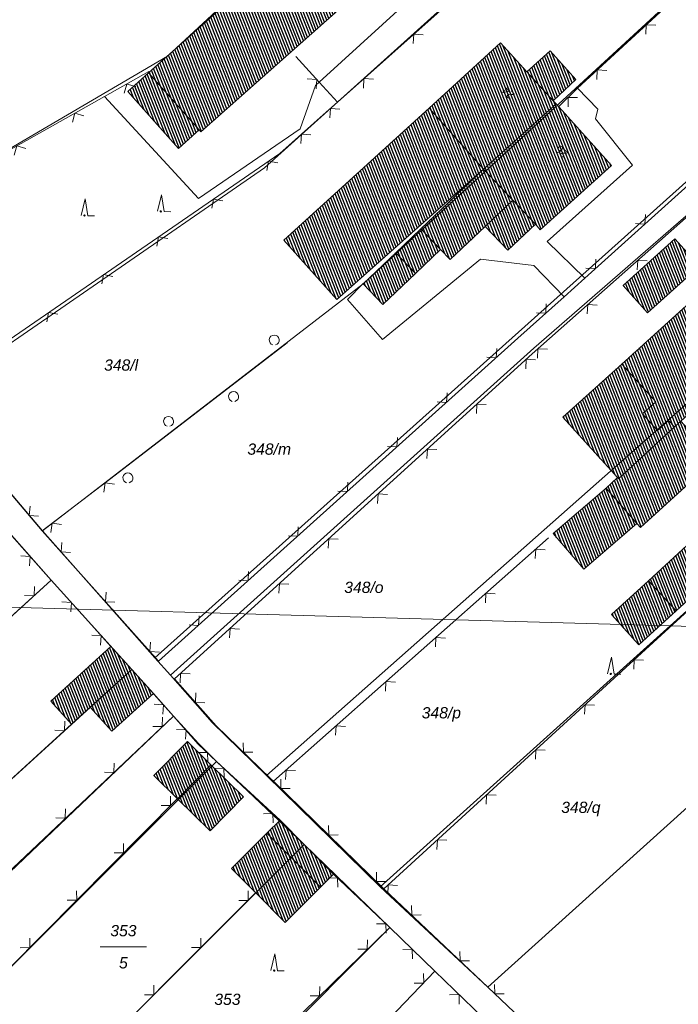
# Model space of a CAD drawing. Header units: metres. Extents: x 345144 to 348639, y 5629211 to 5635235.
# Tile 850 of 1056: x 347564 to 347614, y 5630667 to 5630741. Entities that reach past the tile are written whole.
import ezdxf
from ezdxf.enums import TextEntityAlignment as Align

# ---------------------------------------------------------------- set-up
doc = ezdxf.new("R2010")
doc.units = ezdxf.units.M
doc.header["$MEASUREMENT"] = 0
for name, color, linetype in [('081-083 Topographie', 7, 'Continuous'), ('AX Flurstück', 7, 'Continuous'), ('AX Gebäude', 7, 'Continuous'), ('Blatt', 7, 'Continuous'), ('Definitionslinie', 7, 'Continuous'), ('Präsentationsobjekt -Text (punktförmig)', 7, 'Continuous')]:
    doc.layers.add(name, color=color, linetype=linetype)
doc.styles.add('ARIAL', font='arial.ttf', dxfattribs={"height": 1})
doc.styles.add('ARIALIT', font='ariali.ttf', dxfattribs={"height": 1})
pattern_1 = [(111.5294117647, (0, 0), (-0.186045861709, -0.07339575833), [])]

# ---------------------------------------------------------------- blocks, each defined once
blk = doc.blocks.new('alk_7200_nrwx2')
at = {"true_color": 0x2e2e2e}
h = blk.add_hatch(color=250, dxfattribs=at)
edge = h.paths.add_edge_path(flags=0)
edge.add_arc((-0.020544, -0.388118), 0.055525, 180, 360, ccw=False)
edge.add_arc((-0.020544, -0.388118), 0.055525, 0, 180, ccw=False)
at = {"color": 250, "lineweight": 5, "true_color": 0x2e2e2e, "flags": 128}
blk.add_lwpolyline([(-0.298168, -0.388118), (-0.020544, 1), (0.257079, -0.388118), (0.812326, -0.388118)], dxfattribs=at)
blk.add_lwpolyline([(-0.298168, -0.388118), (-0.020544, 1), (0.257079, -0.388118), (0.812326, -0.388118)], dxfattribs=at)
at = {"color": 250, "lineweight": 5, "true_color": 0x2e2e2e}
for start, end in [(0, 180), (180, 0)]:
    blk.add_arc((-0.020544, -0.388118), 0.055525, start, end, dxfattribs=at)

msp = doc.modelspace()

# ---------------------------------------------------------------- hatches: boundary and pattern name
at = {"layer": 'AX Gebäude', "true_color": 0x4f4f4f}
h = msp.add_hatch(dxfattribs=at)
h.set_pattern_fill('_USER', color=251, scale=0.2, angle=111.52941176, style=0, pattern_type=0)
h.set_pattern_definition(pattern_1)
h.paths.add_polyline_path([(347588.297, 5630741.316), (347578.019, 5630732.202), (347577.893, 5630732.345), (347574.085, 5630736.615), (347580.206, 5630742.074), (347584.337, 5630745.757)], flags=0)
h = msp.add_hatch(dxfattribs=at)
h.set_pattern_fill('_USER', color=251, scale=0.2, angle=111.52941176, style=0, pattern_type=0)
h.set_pattern_definition(pattern_1)
h.paths.add_polyline_path([(347595.136, 5630733.968), (347600.471, 5630738.861), (347602.447, 5630736.708), (347604.416, 5630734.529), (347604.643, 5630734.3), (347599.2, 5630729.391)], flags=0)
h = msp.add_hatch(dxfattribs=at)
h.set_pattern_fill('_USER', color=251, scale=0.2, angle=111.52941176, style=0, pattern_type=0)
h.set_pattern_definition(pattern_1)
h.paths.add_polyline_path([(347604.193, 5630738.265), (347606.109, 5630736.117), (347604.416, 5630734.529), (347602.447, 5630736.708)], flags=0)
h = msp.add_hatch(dxfattribs=at)
h.set_pattern_fill('_USER', color=251, scale=0.2, angle=111.52941176, style=0, pattern_type=0)
h.set_pattern_definition(pattern_1)
h.paths.add_polyline_path([(347574.085, 5630736.615), (347577.893, 5630732.345), (347576.336, 5630730.956), (347572.528, 5630735.226)], flags=0)
h = msp.add_hatch(dxfattribs=at)
h.set_pattern_fill('_USER', color=251, scale=0.2, angle=111.52941176, style=0, pattern_type=0)
h.set_pattern_definition(pattern_1)
h.paths.add_polyline_path([(347603.096, 5630725.291), (347601.395, 5630727.082), (347599.2, 5630729.391), (347604.643, 5630734.3), (347608.802, 5630729.689), (347603.439, 5630724.85)], flags=0)
h = msp.add_hatch(dxfattribs=at)
h.set_pattern_fill('_USER', color=251, scale=0.2, angle=111.52941176, style=0, pattern_type=0)
h.set_pattern_definition(pattern_1)
h.paths.add_polyline_path([(347599.2, 5630729.391), (347588.208, 5630719.626), (347584.239, 5630724.071), (347595.136, 5630733.968)], flags=0)
h = msp.add_hatch(dxfattribs=at)
h.set_pattern_fill('_USER', color=251, scale=0.2, angle=111.52941176, style=0, pattern_type=0)
h.set_pattern_definition(pattern_1)
h.paths.add_polyline_path([(347594.509, 5630724.933), (347599.2, 5630729.391), (347601.395, 5630727.082), (347599.324, 5630725.115), (347596.703, 5630722.625), (347595.98, 5630723.385)], flags=0)
h = msp.add_hatch(dxfattribs=at)
h.set_pattern_fill('_USER', color=251, scale=0.2, angle=111.52941176, style=0, pattern_type=0)
h.set_pattern_definition(pattern_1)
h.paths.add_polyline_path([(347601.395, 5630727.082), (347603.096, 5630725.291), (347601.026, 5630723.324), (347599.324, 5630725.115)], flags=0)
h = msp.add_hatch(dxfattribs=at)
h.set_pattern_fill('_USER', color=251, scale=0.2, angle=111.52941176, style=0, pattern_type=0)
h.set_pattern_definition(pattern_1)
h.paths.add_polyline_path([(347592.622, 5630723.137), (347594.509, 5630724.933), (347595.98, 5630723.385), (347594.094, 5630721.591)], flags=0)
h = msp.add_hatch(dxfattribs=at)
h.set_pattern_fill('_USER', color=251, scale=0.2, angle=111.52941176, style=0, pattern_type=0)
h.set_pattern_definition(pattern_1)
h.paths.add_polyline_path([(347609.658, 5630720.692), (347613.546, 5630724.174), (347615.382, 5630722.123), (347611.494, 5630718.641)], flags=0)
h = msp.add_hatch(dxfattribs=at)
h.set_pattern_fill('_USER', color=251, scale=0.2, angle=111.52941176, style=0, pattern_type=0)
h.set_pattern_definition(pattern_1)
h.paths.add_polyline_path([(347594.094, 5630721.591), (347591.649, 5630719.264), (347590.177, 5630720.81), (347592.622, 5630723.137)], flags=0)
h = msp.add_hatch(dxfattribs=at)
h.set_pattern_fill('_USER', color=251, scale=0.2, angle=111.52941176, style=0, pattern_type=0)
h.set_pattern_definition(pattern_1)
h.paths.add_polyline_path([(347609.563, 5630714.802), (347616.575, 5630721.136), (347620.687, 5630716.592), (347613.99, 5630710.525), (347613.504, 5630710.087), (347613.064, 5630710.577), (347612.23, 5630709.828), (347611.125, 5630711.056), (347612.127, 5630711.958)], flags=0)
h = msp.add_hatch(dxfattribs=at)
h.set_pattern_fill('_USER', color=251, scale=0.2, angle=111.52941176, style=0, pattern_type=0)
h.set_pattern_definition(pattern_1)
h.paths.add_polyline_path([(347609.234, 5630706.288), (347605.135, 5630710.807), (347609.563, 5630714.802), (347612.127, 5630711.958), (347611.125, 5630711.056), (347612.23, 5630709.828), (347613.064, 5630710.577), (347613.504, 5630710.087), (347609.329, 5630706.201)], flags=0)
h = msp.add_hatch(dxfattribs=at)
h.set_pattern_fill('_USER', color=251, scale=0.2, angle=111.52941176, style=0, pattern_type=0)
h.set_pattern_definition(pattern_1)
h.paths.add_polyline_path([(347609.234, 5630706.288), (347609.329, 5630706.201), (347613.504, 5630710.087), (347613.99, 5630710.525), (347618.174, 5630705.898), (347616.735, 5630704.591), (347615.151, 5630706.34), (347610.961, 5630702.553), (347610.695, 5630702.855), (347608.381, 5630705.497)], flags=0)
h = msp.add_hatch(dxfattribs=at)
h.set_pattern_fill('_USER', color=251, scale=0.2, angle=111.52941176, style=0, pattern_type=0)
h.set_pattern_definition(pattern_1)
h.paths.add_polyline_path([(347610.695, 5630702.855), (347606.72, 5630699.422), (347604.42, 5630702.089), (347608.381, 5630705.497)], flags=0)
h = msp.add_hatch(dxfattribs=at)
h.set_pattern_fill('_USER', color=251, scale=0.2, angle=111.52941176, style=0, pattern_type=0)
h.set_pattern_definition(pattern_1)
h.paths.add_polyline_path([(347611.575, 5630698.552), (347615.703, 5630702.362), (347617.784, 5630700.089), (347613.631, 5630696.303)], flags=0)
h = msp.add_hatch(dxfattribs=at)
h.set_pattern_fill('_USER', color=251, scale=0.2, angle=111.52941176, style=0, pattern_type=0)
h.set_pattern_definition(pattern_1)
h.paths.add_polyline_path([(347608.805, 5630696.029), (347611.575, 5630698.552), (347613.631, 5630696.303), (347610.831, 5630693.749)], flags=0)
h = msp.add_hatch(dxfattribs=at)
h.set_pattern_fill('_USER', color=251, scale=0.2, angle=111.52941176, style=0, pattern_type=0)
h.set_pattern_definition(pattern_1)
h.paths.add_polyline_path([(347566.752, 5630689.538), (347571.259, 5630693.637), (347572.83, 5630691.91), (347569.719, 5630689.081), (347568.322, 5630687.811)], flags=0)
h = msp.add_hatch(dxfattribs=at)
h.set_pattern_fill('_USER', color=251, scale=0.2, angle=111.52941176, style=0, pattern_type=0)
h.set_pattern_definition(pattern_1)
h.paths.add_polyline_path([(347569.719, 5630689.081), (347572.83, 5630691.91), (347574.457, 5630690.121), (347571.346, 5630687.292)], flags=0)
h = msp.add_hatch(dxfattribs=at)
h.set_pattern_fill('_USER', color=251, scale=0.2, angle=111.52941176, style=0, pattern_type=0)
h.set_pattern_definition(pattern_1)
h.paths.add_polyline_path([(347576.246, 5630682.225), (347574.486, 5630683.958), (347576.998, 5630686.507), (347578.757, 5630684.774)], flags=0)
h = msp.add_hatch(dxfattribs=at)
h.set_pattern_fill('_USER', color=251, scale=0.2, angle=111.52941176, style=0, pattern_type=0)
h.set_pattern_definition(pattern_1)
h.paths.add_polyline_path([(347578.757, 5630684.774), (347581.208, 5630682.359), (347578.697, 5630679.81), (347576.246, 5630682.225)], flags=0)
h = msp.add_hatch(dxfattribs=at)
h.set_pattern_fill('_USER', color=251, scale=0.2, angle=111.52941176, style=0, pattern_type=0)
h.set_pattern_definition(pattern_1)
h.paths.add_polyline_path([(347582.967, 5630679.635), (347583.946, 5630680.609), (347585.756, 5630678.787), (347584.777, 5630677.814)], flags=0)
h = msp.add_hatch(dxfattribs=at)
h.set_pattern_fill('_USER', color=251, scale=0.2, angle=111.52941176, style=0, pattern_type=0)
h.set_pattern_definition(pattern_1)
h.paths.add_polyline_path([(347582.118, 5630675.171), (347580.307, 5630676.992), (347582.967, 5630679.635), (347584.777, 5630677.814)], flags=0)
h = msp.add_hatch(dxfattribs=at)
h.set_pattern_fill('_USER', color=251, scale=0.2, angle=111.52941176, style=0, pattern_type=0)
h.set_pattern_definition(pattern_1)
h.paths.add_polyline_path([(347585.756, 5630678.787), (347587.96, 5630676.57), (347586.981, 5630675.597), (347584.777, 5630677.814)], flags=0)
h = msp.add_hatch(dxfattribs=at)
h.set_pattern_fill('_USER', color=251, scale=0.2, angle=111.52941176, style=0, pattern_type=0)
h.set_pattern_definition(pattern_1)
h.paths.add_polyline_path([(347584.777, 5630677.814), (347586.981, 5630675.597), (347584.321, 5630672.954), (347582.118, 5630675.171)], flags=0)

# ---------------------------------------------------------------- linework, layer by layer
at = {"layer": '081-083 Topographie', "color": 7, "linetype": 'Continuous', "lineweight": 5, "flags": 128}
for points in [[(347570.791, 5630734.852), (347577.844, 5630727.2), (347577.844, 5630727.2), (347585.462, 5630732.424), (347585.462, 5630732.424), (347586.604, 5630735.666), (347586.604, 5630735.666), (347586.885, 5630735.923), (347586.885, 5630735.923), (347598.04, 5630746.118), (347598.04, 5630746.118), (347600.277, 5630755.212), (347600.277, 5630755.212), (347602.062, 5630758.109), (347602.062, 5630758.109), (347608.13, 5630763.623), (347608.13, 5630763.623), (347609.395, 5630763.592), (347609.395, 5630763.592), (347611.635, 5630765.502)], [(347604.837, 5630734.092), (347606.254, 5630735.478), (347606.254, 5630735.478), (347623.903, 5630751.747)], [(347588.256, 5630734.427), (347603.416, 5630747.932)], [(347583.444, 5630683.532), (347583.235, 5630683.736), (347583.235, 5630683.736), (347579.167, 5630687.686), (347579.167, 5630687.686), (347576.036, 5630691.196), (347576.036, 5630691.196), (347602.854, 5630715.571), (347602.854, 5630715.571), (347618.681, 5630729.571), (347618.681, 5630729.571), (347630.776, 5630740.463), (347630.776, 5630740.463), (347632.858, 5630738.149), (347632.858, 5630738.149), (347634.41, 5630736.434), (347634.41, 5630736.434), (347638.052, 5630732.388)], [(347585.128, 5630737.839), (347586.885, 5630735.923), (347586.885, 5630735.923), (347588.256, 5630734.427)], [(347548.916, 5630722.529), (347570.791, 5630734.852), (347570.791, 5630734.852), (347574.112, 5630736.712)], [(347606.254, 5630735.478), (347607.772, 5630733.888), (347607.772, 5630733.888), (347607.601, 5630733.166), (347607.601, 5630733.166), (347610.368, 5630729.713), (347610.368, 5630729.713), (347603.958, 5630723.974), (347603.958, 5630723.974), (347606.783, 5630721.228)], [(347557.509, 5630712.41), (347583.925, 5630730.587), (347583.925, 5630730.587), (347587.179, 5630733.471), (347587.179, 5630733.471), (347588.256, 5630734.427)], [(347591.737, 5630675.476), (347614.272, 5630696.089), (347614.272, 5630696.089), (347618.188, 5630699.671), (347618.188, 5630699.671), (347619.82, 5630701.135), (347619.82, 5630701.135), (347645.405, 5630724.113), (347645.405, 5630724.113), (347645.081, 5630724.479)], [(347590.176, 5630720.837), (347588.99, 5630719.642), (347588.99, 5630719.642), (347591.63, 5630716.644), (347591.63, 5630716.644), (347598.961, 5630722.67), (347598.961, 5630722.67), (347602.96, 5630722.19), (347602.96, 5630722.19), (347605.244, 5630719.844)], [(347571.573, 5630706.466), (347584.477, 5630716.396)], [(347557.509, 5630712.41), (347557.69, 5630712.214), (347557.69, 5630712.214), (347566.121, 5630702.301)], [(347566.121, 5630702.301), (347571.573, 5630706.466)], [(347562.459, 5630703.479), (347563.634, 5630702.156), (347563.634, 5630702.156), (347566.797, 5630698.6)], [(347583.444, 5630683.532), (347604.075, 5630701.771)], [(347548.133, 5630681.459), (347564.214, 5630696.251), (347564.214, 5630696.251), (347566.797, 5630698.6)], [(347566.797, 5630698.6), (347569.808, 5630695.261), (347569.808, 5630695.261), (347571.259, 5630693.637)], [(347574.457, 5630690.121), (347575.96, 5630688.421)], [(347559.735, 5630673.097), (347575.96, 5630688.421)], [(347575.96, 5630688.421), (347577.837, 5630686.353), (347577.837, 5630686.353), (347579.194, 5630685.017), (347579.194, 5630685.017), (347583.947, 5630680.608)], [(347553.918, 5630674.707), (347556.142, 5630676.73), (347556.142, 5630676.73), (347568.322, 5630687.811)], [(347583.444, 5630683.532), (347591.737, 5630675.476)], [(347564.382, 5630663.794), (347561.15, 5630666.998), (347561.15, 5630666.998), (347576.249, 5630682.231)], [(347587.959, 5630676.569), (347592.168, 5630672.583)], [(347566.849, 5630659.893), (347567.568, 5630660.613), (347567.568, 5630660.613), (347582.116, 5630675.171)], [(347591.737, 5630675.476), (347599.515, 5630668.095), (347599.515, 5630668.095), (347607.832, 5630660.2)], [(347578.075, 5630658.814), (347592.168, 5630672.583)], [(347592.168, 5630672.583), (347595.556, 5630669.293)], [(347565.834, 5630638.279), (347566.193, 5630638.654), (347566.193, 5630638.654), (347595.556, 5630669.293)], [(347595.556, 5630669.293), (347599.177, 5630665.793)]]:
    msp.add_lwpolyline(points, dxfattribs=at)
at = {"layer": 'AX Flurstück', "color": 8, "linetype": 'Continuous', "lineweight": 13, "true_color": 0x808080, "flags": 128}
for points in [[(347454.56, 5630810.36), (347471.876, 5630816.141), (347473.613, 5630814.304), (347482.063, 5630803.54), (347490.678, 5630793.624), (347498.991, 5630783.28), (347507.241, 5630773.014), (347515.699, 5630762.947), (347523.954, 5630752.692), (347532.309, 5630742.592), (347540.637, 5630732.418), (347548.955, 5630722.314), (347554.922, 5630714.965), (347557.71, 5630712.21), (347566.128, 5630702.301), (347574.56, 5630692.794), (347575.727, 5630691.479), (347578.866, 5630687.939), (347582.942, 5630683.953), (347591.454, 5630675.631), (347599.515, 5630668.095), (347607.834, 5630660.199)], [(347540.637, 5630732.418), (347575.99, 5630753.306), (347602.564, 5630775.856), (347608.712, 5630768.609), (347575.51, 5630737.881), (347548.955, 5630722.314), (347540.637, 5630732.418)], [(347548.955, 5630722.314), (347575.51, 5630737.881), (347608.712, 5630768.609), (347616.7, 5630760.032), (347582.772, 5630729.511), (347557.71, 5630712.21), (347554.922, 5630714.965), (347548.955, 5630722.314)], [(347557.71, 5630712.21), (347582.772, 5630729.511), (347616.7, 5630760.032), (347623.855, 5630751.819), (347590.177, 5630720.81), (347566.128, 5630702.301), (347557.71, 5630712.21)], [(347566.128, 5630702.301), (347590.177, 5630720.81), (347623.855, 5630751.819), (347629.72, 5630745.263), (347629.064, 5630741.583), (347601.813, 5630717.189), (347574.56, 5630692.794), (347566.128, 5630702.301)], [(347629.064, 5630741.583), (347630.57, 5630739.952), (347602.974, 5630715.978), (347575.727, 5630691.479), (347574.56, 5630692.794), (347601.813, 5630717.189), (347629.064, 5630741.583)], [(347575.727, 5630691.479), (347602.974, 5630715.978), (347630.57, 5630739.952), (347632.133, 5630738.261), (347637.785, 5630732.476), (347582.942, 5630683.953), (347578.866, 5630687.939), (347575.727, 5630691.479)], [(347582.942, 5630683.953), (347637.785, 5630732.476), (347645.117, 5630724.206), (347618.183, 5630699.672), (347591.454, 5630675.631), (347582.942, 5630683.953)], [(347591.454, 5630675.631), (347618.183, 5630699.672), (347645.117, 5630724.206), (347649.573, 5630723.703), (347654.831, 5630717.944), (347599.515, 5630668.095), (347591.454, 5630675.631)], [(347599.515, 5630668.095), (347654.831, 5630717.944), (347659.869, 5630712.761), (347662.498, 5630710.015), (347633.497, 5630683.586), (347607.834, 5630660.199), (347599.515, 5630668.095)], [(347566.797, 5630698.6), (347535.564, 5630670.199), (347532.589, 5630673.582), (347544.859, 5630684.701), (347541.842, 5630688.046), (347560.846, 5630705.312), (347566.797, 5630698.6)], [(347599.177, 5630665.794), (347595.557, 5630669.293), (347592.168, 5630672.583), (347585.756, 5630678.787), (347579.194, 5630685.018), (347577.803, 5630686.324), (347575.96, 5630688.421), (347572.83, 5630691.91), (347566.797, 5630698.6), (347560.846, 5630705.312)], [(347572.83, 5630691.91), (347553.919, 5630674.707), (347550.902, 5630678.041), (347538.601, 5630666.883), (347535.564, 5630670.199), (347566.797, 5630698.6), (347572.83, 5630691.91)], [(347575.96, 5630688.421), (347545.544, 5630659.457), (347538.601, 5630666.883), (347550.902, 5630678.041), (347553.919, 5630674.707), (347572.83, 5630691.91), (347575.96, 5630688.421)], [(347564.383, 5630663.795), (347552.692, 5630652.142), (347545.544, 5630659.457), (347575.96, 5630688.421), (347577.803, 5630686.324), (347579.194, 5630685.018), (347561.151, 5630666.998), (347564.383, 5630663.795)], [(347561.151, 5630666.998), (347579.194, 5630685.018), (347585.756, 5630678.787), (347555.854, 5630648.941), (347552.692, 5630652.142), (347564.383, 5630663.795), (347561.151, 5630666.998)], [(347555.854, 5630648.941), (347585.756, 5630678.787), (347592.168, 5630672.583), (347573.919, 5630654.253), (347570.749, 5630657.432), (347559.017, 5630645.741), (347555.854, 5630648.941)], [(347573.919, 5630654.253), (347592.168, 5630672.583), (347595.557, 5630669.293), (347566.194, 5630638.655), (347559.017, 5630645.741), (347570.749, 5630657.432), (347573.919, 5630654.253)], [(347584.129, 5630643.41), (347581.448, 5630640.477), (347581.043, 5630640.853), (347575.89, 5630635.209), (347576.295, 5630634.832), (347573.53, 5630631.802), (347566.194, 5630638.655), (347595.557, 5630669.293), (347599.177, 5630665.794), (347580.987, 5630646.139), (347584.129, 5630643.41)]]:
    msp.add_lwpolyline(points, dxfattribs=at)
at = {"layer": 'AX Gebäude', "color": 7, "linetype": 'Continuous', "lineweight": 5, "flags": 128}
for points in [[(347588.297, 5630741.316), (347578.019, 5630732.202), (347577.893, 5630732.345), (347574.085, 5630736.615), (347580.206, 5630742.074), (347584.337, 5630745.757), (347588.297, 5630741.316)], [(347595.136, 5630733.968), (347600.471, 5630738.861), (347602.447, 5630736.708), (347604.416, 5630734.529), (347604.643, 5630734.3), (347599.2, 5630729.391), (347595.136, 5630733.968)], [(347604.193, 5630738.265), (347606.109, 5630736.117), (347604.416, 5630734.529), (347602.447, 5630736.708), (347604.193, 5630738.265)], [(347574.085, 5630736.615), (347577.893, 5630732.345), (347576.336, 5630730.956), (347572.528, 5630735.226), (347574.085, 5630736.615)], [(347603.096, 5630725.291), (347601.395, 5630727.082), (347599.2, 5630729.391), (347604.643, 5630734.3), (347608.802, 5630729.689), (347603.439, 5630724.85), (347603.096, 5630725.291)], [(347599.2, 5630729.391), (347588.208, 5630719.626), (347584.239, 5630724.071), (347595.136, 5630733.968), (347599.2, 5630729.391)], [(347594.509, 5630724.933), (347599.2, 5630729.391), (347601.395, 5630727.082), (347599.324, 5630725.115), (347596.703, 5630722.625), (347595.98, 5630723.385), (347594.509, 5630724.933)], [(347601.395, 5630727.082), (347603.096, 5630725.291), (347601.026, 5630723.324), (347599.324, 5630725.115), (347601.395, 5630727.082)], [(347592.622, 5630723.137), (347594.509, 5630724.933), (347595.98, 5630723.385), (347594.094, 5630721.591), (347592.622, 5630723.137)], [(347609.658, 5630720.692), (347613.546, 5630724.174), (347615.382, 5630722.123), (347611.494, 5630718.641), (347609.658, 5630720.692)], [(347594.094, 5630721.591), (347591.649, 5630719.264), (347590.177, 5630720.81), (347592.622, 5630723.137), (347594.094, 5630721.591)], [(347609.563, 5630714.802), (347616.575, 5630721.136), (347620.687, 5630716.592), (347613.99, 5630710.525), (347613.504, 5630710.087), (347613.064, 5630710.577), (347612.23, 5630709.828), (347611.125, 5630711.056), (347612.127, 5630711.958), (347609.563, 5630714.802)], [(347609.234, 5630706.288), (347605.135, 5630710.807), (347609.563, 5630714.802), (347612.127, 5630711.958), (347611.125, 5630711.056), (347612.23, 5630709.828), (347613.064, 5630710.577), (347613.504, 5630710.087), (347609.329, 5630706.201), (347609.234, 5630706.288)], [(347609.234, 5630706.288), (347609.329, 5630706.201), (347613.504, 5630710.087), (347613.99, 5630710.525), (347618.174, 5630705.898), (347616.735, 5630704.591), (347615.151, 5630706.34), (347610.961, 5630702.553), (347610.695, 5630702.855), (347608.381, 5630705.497), (347609.234, 5630706.288)], [(347610.695, 5630702.855), (347606.72, 5630699.422), (347604.42, 5630702.089), (347608.381, 5630705.497), (347610.695, 5630702.855)], [(347611.575, 5630698.552), (347615.703, 5630702.362), (347617.784, 5630700.089), (347613.631, 5630696.303), (347611.575, 5630698.552)], [(347608.805, 5630696.029), (347611.575, 5630698.552), (347613.631, 5630696.303), (347610.831, 5630693.749), (347608.805, 5630696.029)], [(347566.752, 5630689.538), (347571.259, 5630693.637), (347572.83, 5630691.91), (347569.719, 5630689.081), (347568.322, 5630687.811), (347566.752, 5630689.538)], [(347569.719, 5630689.081), (347572.83, 5630691.91), (347574.457, 5630690.121), (347571.346, 5630687.292), (347569.719, 5630689.081)], [(347576.246, 5630682.225), (347574.486, 5630683.958), (347576.998, 5630686.507), (347578.757, 5630684.774), (347576.246, 5630682.225)], [(347578.757, 5630684.774), (347581.208, 5630682.359), (347578.697, 5630679.81), (347576.246, 5630682.225), (347578.757, 5630684.774)], [(347582.967, 5630679.635), (347583.946, 5630680.609), (347585.756, 5630678.787), (347584.777, 5630677.814), (347582.967, 5630679.635)], [(347582.118, 5630675.171), (347580.307, 5630676.992), (347582.967, 5630679.635), (347584.777, 5630677.814), (347582.118, 5630675.171)], [(347585.756, 5630678.787), (347587.96, 5630676.57), (347586.981, 5630675.597), (347584.777, 5630677.814), (347585.756, 5630678.787)], [(347584.777, 5630677.814), (347586.981, 5630675.597), (347584.321, 5630672.954), (347582.118, 5630675.171), (347584.777, 5630677.814)]]:
    msp.add_lwpolyline(points, dxfattribs=at)
at = {"layer": 'Blatt', "color": 205, "linetype": 'Continuous', "lineweight": 5, "true_color": 0x873099, "flags": 128}
for points in [[(347367.669, 5630702.092), (347374.708, 5630951.97), (347874.464, 5630937.896), (347867.426, 5630688.019), (347367.669, 5630702.092)], [(347360.632, 5630452.215), (347367.669, 5630702.092), (347867.426, 5630688.019), (347860.388, 5630438.144), (347360.632, 5630452.215)]]:
    msp.add_lwpolyline(points, dxfattribs=at)
at = {"layer": 'Definitionslinie', "color": 7, "linetype": 'Continuous', "lineweight": 5, "flags": 128}
for points in [[(347606.254, 5630735.478), (347623.903, 5630751.747)], [(347588.256, 5630734.427), (347603.416, 5630747.932)], [(347586.604, 5630735.666), (347586.885, 5630735.923), (347586.885, 5630735.923), (347598.04, 5630746.118)], [(347612.109, 5630740.195), (347611.402, 5630740.224), (347611.373, 5630739.517)], [(347612.109, 5630740.195), (347611.402, 5630740.224), (347611.373, 5630739.517)], [(347594.675, 5630739.476), (347593.969, 5630739.517), (347593.929, 5630738.811)], [(347594.675, 5630739.476), (347593.969, 5630739.517), (347593.929, 5630738.811)], [(347566.121, 5630702.301), (347574.845, 5630692.528), (347574.845, 5630692.528), (347601.774, 5630716.727), (347601.774, 5630716.727), (347605.244, 5630719.844), (347605.244, 5630719.844), (347606.783, 5630721.228), (347606.783, 5630721.228), (347625.267, 5630737.838)], [(347585.128, 5630737.839), (347586.885, 5630735.923), (347586.885, 5630735.923), (347588.256, 5630734.427)], [(347570.791, 5630734.852), (347574.112, 5630736.712)], [(347608.432, 5630736.806), (347607.726, 5630736.835), (347607.697, 5630736.128)], [(347608.432, 5630736.806), (347607.726, 5630736.835), (347607.697, 5630736.128)], [(347573.132, 5630735.59), (347572.452, 5630735.782), (347572.26, 5630735.101)], [(347573.132, 5630735.59), (347572.452, 5630735.782), (347572.26, 5630735.101)], [(347585.462, 5630732.424), (347586.604, 5630735.666)], [(347586.662, 5630735.427), (347586.692, 5630736.133), (347585.986, 5630736.164)], [(347586.662, 5630735.427), (347586.692, 5630736.133), (347585.986, 5630736.164)], [(347590.942, 5630736.15), (347590.236, 5630736.191), (347590.195, 5630735.485)], [(347590.942, 5630736.15), (347590.236, 5630736.191), (347590.195, 5630735.485)], [(347548.916, 5630722.529), (347570.791, 5630734.852)], [(347570.791, 5630734.852), (347577.844, 5630727.2)], [(347604.837, 5630734.092), (347606.254, 5630735.478)], [(347606.253, 5630734.777), (347605.546, 5630734.785), (347605.538, 5630734.078)], [(347606.253, 5630734.777), (347605.546, 5630734.785), (347605.538, 5630734.078)], [(347606.254, 5630735.478), (347607.772, 5630733.888)], [(347587.179, 5630733.471), (347588.256, 5630734.427)], [(347569.247, 5630733.408), (347568.566, 5630733.599), (347568.376, 5630732.918)], [(347569.247, 5630733.408), (347568.566, 5630733.599), (347568.376, 5630732.918)], [(347583.925, 5630730.587), (347587.179, 5630733.471)], [(347588.423, 5630733.907), (347587.718, 5630733.949), (347587.675, 5630733.243)], [(347588.423, 5630733.907), (347587.718, 5630733.949), (347587.675, 5630733.243)], [(347607.601, 5630733.166), (347607.772, 5630733.888)], [(347607.601, 5630733.166), (347610.368, 5630729.713)], [(347577.844, 5630727.2), (347585.462, 5630732.424)], [(347586.258, 5630731.986), (347585.552, 5630732.029), (347585.509, 5630731.323)], [(347586.258, 5630731.986), (347585.552, 5630732.029), (347585.509, 5630731.323)], [(347564.891, 5630730.954), (347564.21, 5630731.145), (347564.02, 5630730.464)], [(347564.891, 5630730.954), (347564.21, 5630731.145), (347564.02, 5630730.464)], [(347557.509, 5630712.41), (347583.925, 5630730.587)], [(347583.769, 5630729.873), (347583.074, 5630730.002), (347582.946, 5630729.306)], [(347583.769, 5630729.873), (347583.074, 5630730.002), (347582.946, 5630729.306)], [(347603.958, 5630723.974), (347610.368, 5630729.713)], [(347602.854, 5630715.571), (347618.681, 5630729.571)], [(347579.65, 5630727.039), (347578.955, 5630727.167), (347578.827, 5630726.472)], [(347579.65, 5630727.039), (347578.955, 5630727.167), (347578.827, 5630726.472)], [(347610.597, 5630725.327), (347611.303, 5630725.289), (347611.341, 5630725.995)], [(347575.531, 5630724.204), (347574.836, 5630724.333), (347574.708, 5630723.638)], [(347575.531, 5630724.204), (347574.836, 5630724.333), (347574.708, 5630723.638)], [(347603.958, 5630723.974), (347606.783, 5630721.228)], [(347591.63, 5630716.644), (347598.961, 5630722.67)], [(347598.961, 5630722.67), (347602.96, 5630722.19)], [(347606.878, 5630721.985), (347607.584, 5630721.948), (347607.621, 5630722.654)], [(347611.473, 5630722.528), (347610.768, 5630722.571), (347610.724, 5630721.865)], [(347611.473, 5630722.528), (347610.768, 5630722.571), (347610.724, 5630721.865)], [(347571.412, 5630721.37), (347570.717, 5630721.499), (347570.588, 5630720.803)], [(347571.412, 5630721.37), (347570.717, 5630721.499), (347570.588, 5630720.803)], [(347602.96, 5630722.19), (347605.244, 5630719.844)], [(347588.99, 5630719.642), (347590.176, 5630720.837)], [(347588.99, 5630719.642), (347591.63, 5630716.644)], [(347603.16, 5630718.644), (347603.866, 5630718.606), (347603.903, 5630719.312)], [(347567.293, 5630718.536), (347566.598, 5630718.664), (347566.469, 5630717.969)], [(347567.293, 5630718.536), (347566.598, 5630718.664), (347566.469, 5630717.969)], [(347607.728, 5630719.215), (347607.022, 5630719.258), (347606.979, 5630718.552)], [(347607.728, 5630719.215), (347607.022, 5630719.258), (347606.979, 5630718.552)], [(347599.44, 5630715.303), (347600.147, 5630715.265), (347600.185, 5630715.971)], [(347603.983, 5630715.902), (347603.277, 5630715.945), (347603.234, 5630715.24)], [(347603.983, 5630715.902), (347603.277, 5630715.945), (347603.234, 5630715.24)], [(347576.036, 5630691.196), (347602.854, 5630715.571)], [(347603.101, 5630715.12), (347602.395, 5630715.154), (347602.361, 5630714.448)], [(347603.101, 5630715.12), (347602.395, 5630715.154), (347602.361, 5630714.448)], [(347595.722, 5630711.962), (347596.428, 5630711.924), (347596.466, 5630712.63)], [(347557.69, 5630712.214), (347566.121, 5630702.301)], [(347599.401, 5630711.757), (347598.695, 5630711.791), (347598.661, 5630711.085)], [(347599.401, 5630711.757), (347598.695, 5630711.791), (347598.661, 5630711.085)], [(347592.004, 5630708.62), (347592.71, 5630708.582), (347592.748, 5630709.288)], [(347595.701, 5630708.394), (347594.995, 5630708.428), (347594.961, 5630707.722)], [(347595.701, 5630708.394), (347594.995, 5630708.428), (347594.961, 5630707.722)], [(347566.121, 5630702.301), (347571.573, 5630706.466)], [(347571.534, 5630705.807), (347570.834, 5630705.901), (347570.74, 5630705.2)], [(347571.534, 5630705.807), (347570.834, 5630705.901), (347570.74, 5630705.2)], [(347588.286, 5630705.278), (347588.992, 5630705.24), (347589.029, 5630705.946)], [(347592.001, 5630705.031), (347591.295, 5630705.065), (347591.261, 5630704.359)], [(347592.001, 5630705.031), (347591.295, 5630705.065), (347591.261, 5630704.359)], [(347565.202, 5630704.154), (347565.145, 5630703.449), (347565.85, 5630703.392)], [(347565.202, 5630704.154), (347565.145, 5630703.449), (347565.85, 5630703.392)], [(347567.561, 5630702.772), (347566.86, 5630702.866), (347566.767, 5630702.165)], [(347567.561, 5630702.772), (347566.86, 5630702.866), (347566.767, 5630702.165)], [(347584.567, 5630701.937), (347585.273, 5630701.899), (347585.311, 5630702.605)], [(347563.634, 5630702.156), (347566.797, 5630698.6)], [(347583.444, 5630683.532), (347604.075, 5630701.771)], [(347588.301, 5630701.668), (347587.595, 5630701.702), (347587.561, 5630700.996)], [(347588.301, 5630701.668), (347587.595, 5630701.702), (347587.561, 5630700.996)], [(347567.575, 5630701.422), (347567.536, 5630700.716), (347568.241, 5630700.676)], [(347603.83, 5630700.887), (347603.125, 5630700.931), (347603.081, 5630700.225)], [(347603.83, 5630700.887), (347603.125, 5630700.931), (347603.081, 5630700.225)], [(347565.174, 5630699.672), (347565.216, 5630700.378), (347564.51, 5630700.419)], [(347565.174, 5630699.672), (347565.216, 5630700.378), (347564.51, 5630700.419)], [(347591.737, 5630675.476), (347614.272, 5630696.089), (347614.272, 5630696.089), (347618.188, 5630699.671)], [(347580.848, 5630698.595), (347581.554, 5630698.558), (347581.592, 5630699.264)], [(347564.214, 5630696.251), (347566.797, 5630698.6)], [(347564.799, 5630697.459), (347565.506, 5630697.426), (347565.539, 5630698.132)], [(347564.799, 5630697.459), (347565.506, 5630697.426), (347565.539, 5630698.132)], [(347566.797, 5630698.6), (347569.808, 5630695.261)], [(347584.601, 5630698.305), (347583.895, 5630698.339), (347583.861, 5630697.633)], [(347584.601, 5630698.305), (347583.895, 5630698.339), (347583.861, 5630697.633)], [(347570.905, 5630697.692), (347570.864, 5630696.986), (347571.57, 5630696.947)], [(347600.084, 5630697.576), (347599.379, 5630697.619), (347599.335, 5630696.913)], [(347600.084, 5630697.576), (347599.379, 5630697.619), (347599.335, 5630696.913)], [(347568.266, 5630696.224), (347568.303, 5630696.931), (347567.596, 5630696.967)], [(347568.266, 5630696.224), (347568.303, 5630696.931), (347567.596, 5630696.967)], [(347577.13, 5630695.254), (347577.836, 5630695.216), (347577.874, 5630695.922)], [(347569.808, 5630695.261), (347571.259, 5630693.637)], [(347580.901, 5630694.942), (347580.195, 5630694.976), (347580.161, 5630694.27)], [(347580.901, 5630694.942), (347580.195, 5630694.976), (347580.161, 5630694.27)], [(347570.494, 5630693.743), (347570.534, 5630694.449), (347569.828, 5630694.489)], [(347570.494, 5630693.743), (347570.534, 5630694.449), (347569.828, 5630694.489)], [(347596.338, 5630694.264), (347595.633, 5630694.307), (347595.589, 5630693.602)], [(347596.338, 5630694.264), (347595.633, 5630694.307), (347595.589, 5630693.602)], [(347574.234, 5630693.964), (347574.194, 5630693.258), (347574.9, 5630693.217)], [(347611.203, 5630692.604), (347610.497, 5630692.636), (347610.465, 5630691.929)], [(347611.203, 5630692.604), (347610.497, 5630692.636), (347610.465, 5630691.929)], [(347577.201, 5630691.579), (347576.495, 5630691.613), (347576.461, 5630690.907)], [(347577.201, 5630691.579), (347576.495, 5630691.613), (347576.461, 5630690.907)], [(347576.036, 5630691.196), (347579.167, 5630687.686)], [(347592.592, 5630690.952), (347591.886, 5630690.996), (347591.843, 5630690.29)], [(347592.592, 5630690.952), (347591.886, 5630690.996), (347591.843, 5630690.29)], [(347574.457, 5630690.121), (347575.96, 5630688.421)], [(347577.642, 5630690.147), (347577.602, 5630689.441), (347578.307, 5630689.401)], [(347577.642, 5630690.147), (347577.602, 5630689.441), (347578.307, 5630689.401)], [(347575.165, 5630688.565), (347575.209, 5630689.271), (347574.503, 5630689.314)], [(347575.165, 5630688.565), (347575.209, 5630689.271), (347574.503, 5630689.314)], [(347607.514, 5630689.229), (347606.807, 5630689.261), (347606.776, 5630688.554)], [(347607.514, 5630689.229), (347606.807, 5630689.261), (347606.776, 5630688.554)], [(347559.735, 5630673.097), (347575.96, 5630688.421)], [(347574.411, 5630687.646), (347575.118, 5630687.625), (347575.138, 5630688.332)], [(347574.411, 5630687.646), (347575.118, 5630687.625), (347575.138, 5630688.332)], [(347575.96, 5630688.421), (347577.837, 5630686.353)], [(347556.142, 5630676.73), (347568.322, 5630687.811)], [(347567.073, 5630687.351), (347567.78, 5630687.318), (347567.813, 5630688.024)], [(347567.073, 5630687.351), (347567.78, 5630687.318), (347567.813, 5630688.024)], [(347579.167, 5630687.686), (347583.235, 5630683.736)], [(347588.846, 5630687.64), (347588.14, 5630687.684), (347588.097, 5630686.978)], [(347588.846, 5630687.64), (347588.14, 5630687.684), (347588.097, 5630686.978)], [(347576.864, 5630686.681), (347576.899, 5630687.387), (347576.192, 5630687.421)], [(347576.864, 5630686.681), (347576.899, 5630687.387), (347576.192, 5630687.421)], [(347577.837, 5630686.353), (347579.194, 5630685.017)], [(347581.191, 5630686.418), (347581.201, 5630685.711), (347581.908, 5630685.721)], [(347581.191, 5630686.418), (347581.201, 5630685.711), (347581.908, 5630685.721)], [(347578.521, 5630684.978), (347578.516, 5630685.685), (347577.808, 5630685.679)], [(347578.521, 5630684.978), (347578.516, 5630685.685), (347577.808, 5630685.679)], [(347603.824, 5630685.855), (347603.118, 5630685.886), (347603.086, 5630685.18)], [(347603.824, 5630685.855), (347603.118, 5630685.886), (347603.086, 5630685.18)], [(347570.776, 5630684.212), (347571.483, 5630684.192), (347571.503, 5630684.899)], [(347570.776, 5630684.212), (347571.483, 5630684.192), (347571.503, 5630684.899)], [(347579.194, 5630685.017), (347583.947, 5630680.608)], [(347579.764, 5630683.806), (347579.738, 5630684.513), (347579.031, 5630684.486)], [(347579.764, 5630683.806), (347579.738, 5630684.513), (347579.031, 5630684.486)], [(347585.1, 5630684.329), (347584.394, 5630684.372), (347584.351, 5630683.666)], [(347585.1, 5630684.329), (347584.394, 5630684.372), (347584.351, 5630683.666)], [(347583.235, 5630683.736), (347583.444, 5630683.532)], [(347583.444, 5630683.532), (347591.737, 5630675.476)], [(347583.994, 5630683.695), (347584.004, 5630682.988), (347584.711, 5630682.998)], [(347583.994, 5630683.695), (347584.004, 5630682.988), (347584.711, 5630682.998)], [(347575.032, 5630681.714), (347575.739, 5630681.717), (347575.736, 5630682.424)], [(347575.032, 5630681.714), (347575.739, 5630681.717), (347575.736, 5630682.424)], [(347600.135, 5630682.48), (347599.428, 5630682.511), (347599.397, 5630681.805)], [(347600.135, 5630682.48), (347599.428, 5630682.511), (347599.397, 5630681.805)], [(347561.15, 5630666.998), (347576.249, 5630682.231)], [(347567.141, 5630680.779), (347567.848, 5630680.759), (347567.868, 5630681.466)], [(347567.141, 5630680.779), (347567.848, 5630680.759), (347567.868, 5630681.466)], [(347583.43, 5630680.406), (347583.403, 5630681.112), (347582.697, 5630681.086)], [(347583.43, 5630680.406), (347583.403, 5630681.112), (347582.697, 5630681.086)], [(347587.58, 5630680.211), (347587.591, 5630679.504), (347588.298, 5630679.514)], [(347587.58, 5630680.211), (347587.591, 5630679.504), (347588.298, 5630679.514)], [(347571.512, 5630678.163), (347572.219, 5630678.166), (347572.216, 5630678.873)], [(347571.512, 5630678.163), (347572.219, 5630678.166), (347572.216, 5630678.873)], [(347596.445, 5630679.105), (347595.739, 5630679.137), (347595.708, 5630678.43)], [(347596.445, 5630679.105), (347595.739, 5630679.137), (347595.708, 5630678.43)], [(347587.959, 5630676.569), (347592.168, 5630672.583)], [(347591.167, 5630676.727), (347591.177, 5630676.02), (347591.884, 5630676.03)], [(347591.167, 5630676.727), (347591.177, 5630676.02), (347591.884, 5630676.03)], [(347588.268, 5630675.588), (347588.248, 5630676.295), (347587.541, 5630676.276)], [(347588.268, 5630675.588), (347588.248, 5630676.295), (347587.541, 5630676.276)], [(347592.756, 5630675.731), (347592.05, 5630675.762), (347592.018, 5630675.056)], [(347592.756, 5630675.731), (347592.05, 5630675.762), (347592.018, 5630675.056)], [(347566.849, 5630659.893), (347567.568, 5630660.613), (347567.568, 5630660.613), (347582.116, 5630675.171)], [(347567.992, 5630674.611), (347568.7, 5630674.615), (347568.696, 5630675.322)], [(347567.992, 5630674.611), (347568.7, 5630674.615), (347568.696, 5630675.322)], [(347580.844, 5630674.605), (347581.551, 5630674.606), (347581.551, 5630675.313)], [(347580.844, 5630674.605), (347581.551, 5630674.606), (347581.551, 5630675.313)], [(347591.737, 5630675.476), (347599.515, 5630668.095)], [(347593.794, 5630674.213), (347593.813, 5630673.506), (347594.519, 5630673.525)], [(347593.794, 5630674.213), (347593.813, 5630673.506), (347594.519, 5630673.525)], [(347591.898, 5630672.15), (347591.879, 5630672.857), (347591.172, 5630672.838)], [(347591.898, 5630672.15), (347591.879, 5630672.857), (347591.172, 5630672.838)], [(347578.075, 5630658.814), (347592.168, 5630672.583)], [(347592.168, 5630672.583), (347595.556, 5630669.293)], [(347564.473, 5630671.06), (347565.18, 5630671.063), (347565.177, 5630671.77)], [(347564.473, 5630671.06), (347565.18, 5630671.063), (347565.177, 5630671.77)], [(347577.31, 5630671.069), (347578.017, 5630671.069), (347578.016, 5630671.776)], [(347577.31, 5630671.069), (347578.017, 5630671.069), (347578.016, 5630671.776)], [(347589.779, 5630670.948), (347590.486, 5630670.94), (347590.494, 5630671.647)], [(347589.779, 5630670.948), (347590.486, 5630670.94), (347590.494, 5630671.647)], [(347593.872, 5630670.231), (347593.862, 5630670.938), (347593.155, 5630670.928)], [(347593.872, 5630670.231), (347593.862, 5630670.938), (347593.155, 5630670.928)], [(347597.421, 5630670.771), (347597.439, 5630670.065), (347598.146, 5630670.083)], [(347597.421, 5630670.771), (347597.439, 5630670.065), (347598.146, 5630670.083)], [(347566.193, 5630638.654), (347595.556, 5630669.293)], [(347594.006, 5630668.398), (347594.713, 5630668.413), (347594.698, 5630669.12)], [(347594.006, 5630668.398), (347594.713, 5630668.413), (347594.698, 5630669.12)], [(347595.556, 5630669.293), (347599.177, 5630665.793)], [(347573.775, 5630667.532), (347574.482, 5630667.532), (347574.482, 5630668.239)], [(347573.775, 5630667.532), (347574.482, 5630667.532), (347574.482, 5630668.239)], [(347586.203, 5630667.454), (347586.91, 5630667.446), (347586.918, 5630668.153)], [(347586.203, 5630667.454), (347586.91, 5630667.446), (347586.918, 5630668.153)], [(347599.515, 5630668.095), (347607.832, 5630660.2)], [(347600.029, 5630668.297), (347600.047, 5630667.59), (347600.754, 5630667.608)], [(347600.029, 5630668.297), (347600.047, 5630667.59), (347600.754, 5630667.608)], [(347597.379, 5630666.836), (347597.367, 5630667.543), (347596.659, 5630667.531)], [(347597.379, 5630666.836), (347597.367, 5630667.543), (347596.659, 5630667.531)]]:
    msp.add_lwpolyline(points, dxfattribs=at)
at = {"layer": 'Definitionslinie', "color": 7, "linetype": 'Continuous', "lineweight": 5}
for centre, start, end in [((347583.512, 5630716.599), -74.99964674, -105.00035326), ((347583.512, 5630716.599), -74.99964674, -105.00035326), ((347580.463, 5630712.362), -74.9996467, -105.0003533), ((347580.463, 5630712.362), -74.9996467, -105.0003533), ((347575.586, 5630710.5), -74.9996467, -105.0003533), ((347575.586, 5630710.5), -74.9996467, -105.0003533), ((347572.538, 5630706.263), -74.99964674, -105.00035326), ((347572.538, 5630706.263), -74.99964674, -105.00035326)]:
    msp.add_arc(centre, 0.374771, start, end, dxfattribs=at)
at = {"layer": 'Präsentationsobjekt -Text (punktförmig)', "color": 251, "linetype": 'Continuous', "lineweight": 13, "true_color": 0x5e5e5e, "flags": 128}
msp.add_lwpolyline([(347570.4604, 5630671.13252), (347573.9416, 5630671.13252)], dxfattribs=at)

# ---------------------------------------------------------------- block references
at = {"layer": '081-083 Topographie', "xscale": 0.9005, "yscale": 0.9005, "rotation": -2.326036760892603}
for p in [(347575.031, 5630726.588), (347569.317, 5630726.276), (347608.767, 5630691.927), (347583.541, 5630669.694)]:
    msp.add_blockref('alk_7200_nrwx2', p, dxfattribs=at)

# ---------------------------------------------------------------- texts
at = {"layer": 'Präsentationsobjekt -Text (punktförmig)', "color": 7, "style": 'ARIAL'}
for s, height, rotation, p in [('24', 0.5894701, 134.64507795, (347601.261, 5630735.331)), ('26', 0.5894702, 135.21804383, (347605.257, 5630730.931))]:
    msp.add_text(s, height=height, rotation=rotation, dxfattribs=at).set_placement(p, align=Align.CENTER)
at = {"layer": 'Präsentationsobjekt -Text (punktförmig)', "color": 8, "true_color": 0x808080, "style": 'ARIALIT'}
for s, p in [('348/l', (347572.032, 5630714.722)), ('348/m', (347583.133, 5630708.424)), ('348/o', (347590.23, 5630698.064)), ('348/p', (347596.037, 5630688.665)), ('348/q', (347606.496, 5630681.576)), ('353', (347572.201, 5630672.33588)), ('5', (347572.201, 5630669.92916)), ('353', (347579.998, 5630667.19088))]:
    msp.add_text(s, height=0.8421, dxfattribs=at).set_placement(p, align=Align.MIDDLE_CENTER)

doc.saveas('drawing.dxf')
